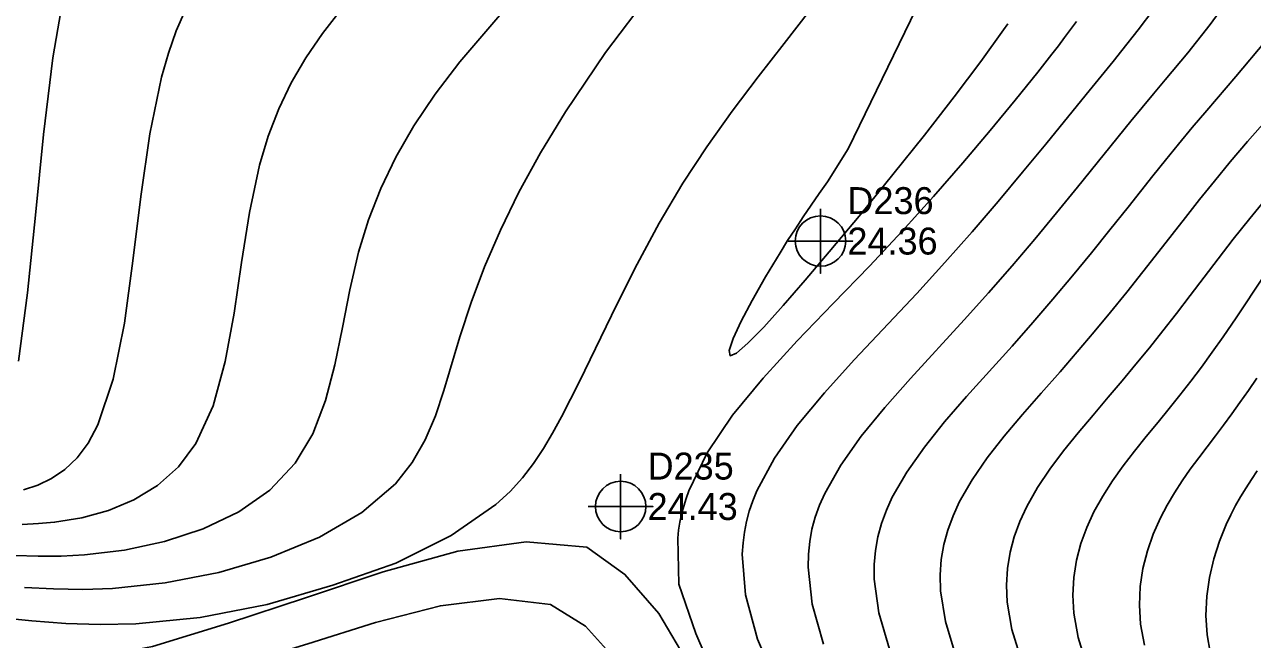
# Model space of a CAD drawing. Extents: x 2356077 to 2359823, y 225951 to 227822.
# Drawn here: x 2356734.1 to 2356848, y 227355.6 to 227412.7 of the extents above; entities that cross this region are included whole.
import ezdxf

# ---------------------------------------------------------------- set-up
doc = ezdxf.new("R2010")
doc.units = 0
for name, color, linetype in [('DTM Contours Major', 7, 'Continuous'), ('DTM Contours Minor', 7, 'Continuous'), ('Exist DTM Regular Point CELL', 7, 'Continuous'), ('Exist DTM Regular Point Cogo Elevation', 7, 'Continuous'), ('Exist DTM Regular Point Cogo Number', 7, 'Continuous')]:
    doc.layers.add(name, color=color, linetype=linetype)

msp = doc.modelspace()

# ---------------------------------------------------------------- linework, layer by layer
at = {"layer": 'DTM Contours Major'}
for points in [[(2356808.16, 227355.17), (2356807.12, 227358.9), (2356806.74, 227362.33), (2356806.77, 227363.54), (2356806.89, 227364.71), (2356807.1, 227365.85), (2356807.41, 227366.96), (2356807.81, 227368.07), (2356808.29, 227369.17), (2356809.78, 227371.8), (2356811.66, 227374.46), (2356813.85, 227377.14), (2356816.24, 227379.83), (2356821.23, 227385.25), (2356823.49, 227387.77), (2356825.67, 227390.28), (2356827.77, 227392.76), (2356829.79, 227395.19), (2356831.73, 227397.57), (2356836.69, 227403.68), (2356837.73, 227404.95), (2356838.78, 227406.23), (2356839.87, 227407.53), (2356841.97, 227410.04), (2356844.05, 227412.65), (2356845.95, 227415.31)], [(2356778.52, 227413.95), (2356774.44, 227409.2), (2356772.15, 227406.19), (2356770.18, 227403.26), (2356768.5, 227400.36), (2356767.1, 227397.46), (2356765.96, 227394.53), (2356765.04, 227391.53), (2356764.23, 227388.05), (2356763.55, 227384.54), (2356762.84, 227381.08), (2356761.97, 227377.77), (2356760.79, 227374.7), (2356759.16, 227371.96), (2356756.81, 227369.48), (2356753.92, 227367.46), (2356750.61, 227365.88), (2356747.04, 227364.7), (2356743.33, 227363.91), (2356739.61, 227363.47), (2356737.46, 227363.36), (2356735.32, 227363.35), (2356733.17, 227363.41)], [(2356848.38, 227379.86), (2356847.59, 227378.7), (2356846.81, 227377.6), (2356846.05, 227376.54), (2356845.29, 227375.51), (2356844.54, 227374.51), (2356842.99, 227372.46), (2356842.2, 227371.4), (2356841.44, 227370.32), (2356840.72, 227369.22), (2356840.04, 227368.08), (2356839.42, 227366.89), (2356838.76, 227365.39), (2356838.22, 227363.83), (2356837.81, 227362.2), (2356837.56, 227360.52), (2356837.48, 227358.8), (2356837.58, 227357.05), (2356837.94, 227355.1)]]:
    msp.add_lwpolyline(points, dxfattribs=at)
at = {"layer": 'DTM Contours Minor'}
for points in [[(2356820.98, 227422.81), (2356810.46, 227401.13), (2356808.54, 227398.06), (2356807.78, 227396.98), (2356807.02, 227395.9), (2356806.28, 227394.81), (2356805.56, 227393.71), (2356804.84, 227392.61), (2356804.14, 227391.49), (2356802.78, 227389.24), (2356801.56, 227387.07), (2356800.53, 227385.13), (2356799.8, 227383.53), (2356799.43, 227382.43), (2356799.51, 227381.94), (2356800.1, 227382.18), (2356801.16, 227383.1), (2356802.63, 227384.6), (2356804.42, 227386.58), (2356806.47, 227388.94), (2356808.7, 227391.57), (2356811.63, 227395.08), (2356814.61, 227398.73), (2356817.54, 227402.4), (2356820.3, 227405.94), (2356822.78, 227409.24), (2356824.86, 227412.16), (2356825.26, 227412.73)], [(2356737.74, 227415.69), (2356736.68, 227409.58), (2356735.82, 227402.46), (2356735.06, 227394.98), (2356734.31, 227387.76), (2356733.48, 227381.43)], [(2356792.12, 227415.6), (2356787.94, 227410.06), (2356784.22, 227404.56), (2356781.92, 227400.76), (2356779.92, 227397.11), (2356778.19, 227393.58), (2356776.72, 227390.17), (2356775.47, 227386.87), (2356774.42, 227383.68), (2356772.96, 227378.71), (2356772.17, 227376.36), (2356771.22, 227374.12), (2356770.01, 227372.02), (2356768.47, 227370.06), (2356765.33, 227367.38), (2356761.4, 227365.11), (2356756.91, 227363.25), (2356752.06, 227361.83), (2356747.09, 227360.86), (2356742.22, 227360.35), (2356739.45, 227360.26), (2356736.74, 227360.31), (2356734.03, 227360.45)], [(2356806.87, 227413.92), (2356804.51, 227410.9), (2356802.1, 227407.8), (2356799.69, 227404.61), (2356797.35, 227401.32), (2356795.12, 227397.93), (2356792.92, 227394.22), (2356790.89, 227390.44), (2356789, 227386.69), (2356785.52, 227379.53), (2356783.86, 227376.27), (2356783.04, 227374.76), (2356782.18, 227373.32), (2356781.27, 227371.94), (2356780.25, 227370.62), (2356779.1, 227369.35), (2356777.78, 227368.14), (2356773.63, 227365.26), (2356768.51, 227362.71), (2356762.65, 227360.65), (2356756.55, 227358.85), (2356750.34, 227357.66), (2356744.38, 227357.06), (2356741.06, 227357), (2356737.88, 227357.11), (2356734.74, 227357.35), (2356731.6, 227357.66)], [(2356763.43, 227414.05), (2356761.68, 227411.81), (2356760.13, 227409.55), (2356758.79, 227407.24), (2356757.63, 227404.83), (2356756.66, 227402.31), (2356755.85, 227399.62), (2356754.92, 227395.21), (2356754.19, 227390.57), (2356753.49, 227385.89), (2356752.67, 227381.39), (2356751.54, 227377.29), (2356749.94, 227373.79), (2356748.32, 227371.63), (2356746.38, 227369.9), (2356744.2, 227368.57), (2356741.84, 227367.58), (2356739.36, 227366.91), (2356736.84, 227366.49), (2356735.34, 227366.36), (2356733.84, 227366.28)], [(2356748.96, 227413.96), (2356748.13, 227412.06), (2356747.4, 227410.01), (2356746.75, 227407.78), (2356745.68, 227402.51), (2356744.85, 227396.7), (2356744.11, 227390.73), (2356743.31, 227384.96), (2356742.28, 227379.77), (2356740.86, 227375.53), (2356739.95, 227373.84), (2356738.92, 227372.47), (2356737.78, 227371.38), (2356736.56, 227370.54), (2356735.28, 227369.92), (2356733.95, 227369.5)], [(2356803.94, 227351.22), (2356802.04, 227355.64), (2356800.93, 227359.76), (2356800.64, 227363.54), (2356800.71, 227364.57), (2356800.84, 227365.57), (2356801.03, 227366.55), (2356801.29, 227367.51), (2356801.61, 227368.47), (2356802, 227369.42), (2356803.62, 227372.42), (2356805.74, 227375.45), (2356808.25, 227378.49), (2356811.01, 227381.55), (2356816.82, 227387.71), (2356819.44, 227390.59), (2356821.96, 227393.44), (2356824.36, 227396.25), (2356826.64, 227398.96), (2356828.79, 227401.57), (2356832.55, 227406.17), (2356835.04, 227409.23), (2356835.86, 227410.25), (2356837.37, 227412.15), (2356838.81, 227414.08)], [(2356800.65, 227346.12), (2356796.33, 227356.18), (2356794.75, 227360.74), (2356794.65, 227365), (2356794.73, 227365.76), (2356794.85, 227366.5), (2356795.01, 227367.24), (2356795.2, 227367.97), (2356795.42, 227368.69), (2356795.67, 227369.41), (2356797.38, 227372.92), (2356799.73, 227376.41), (2356802.57, 227379.87), (2356805.74, 227383.32), (2356809.08, 227386.78), (2356812.45, 227390.24), (2356815.48, 227393.48), (2356818.38, 227396.69), (2356821.1, 227399.82), (2356823.64, 227402.82), (2356825.96, 227405.64), (2356828.05, 227408.24), (2356828.71, 227409.08), (2356829.35, 227409.9), (2356829.96, 227410.69), (2356830.54, 227411.45), (2356831.09, 227412.2), (2356831.63, 227412.94)], [(2356814.29, 227354.72), (2356813.31, 227358.08), (2356812.88, 227361.2), (2356812.87, 227362.56), (2356812.98, 227363.87), (2356813.21, 227365.14), (2356813.55, 227366.38), (2356814, 227367.6), (2356814.55, 227368.81), (2356815.89, 227371.13), (2356817.54, 227373.46), (2356819.41, 227375.8), (2356821.44, 227378.15), (2356825.67, 227382.83), (2356827.58, 227385.01), (2356829.45, 227387.18), (2356831.26, 227389.34), (2356833.02, 227391.49), (2356834.74, 227393.62), (2356836.43, 227395.72), (2356838.73, 227398.61), (2356839.9, 227400.07), (2356841.11, 227401.56), (2356842.38, 227403.1), (2356843.72, 227404.69), (2356846.42, 227407.82), (2356849.19, 227411.12)], [(2356820.39, 227354.28), (2356819.48, 227357.29), (2356819.04, 227360.13), (2356819, 227361.61), (2356819.1, 227363.04), (2356819.34, 227364.43), (2356819.7, 227365.77), (2356820.19, 227367.1), (2356820.8, 227368.41), (2356821.97, 227370.44), (2356823.37, 227372.46), (2356824.94, 227374.47), (2356826.62, 227376.47), (2356828.37, 227378.46), (2356830.12, 227380.45), (2356831.71, 227382.29), (2356833.27, 227384.14), (2356834.8, 227385.98), (2356836.31, 227387.84), (2356837.8, 227389.71), (2356839.29, 227391.6), (2356841.76, 227394.77), (2356843.06, 227396.42), (2356844.43, 227398.13), (2356845.91, 227399.92), (2356847.51, 227401.8), (2356850.82, 227405.55)], [(2356826.47, 227353.86), (2356825.65, 227356.53), (2356825.22, 227359.08), (2356825.15, 227360.67), (2356825.24, 227362.21), (2356825.49, 227363.71), (2356825.87, 227365.15), (2356826.38, 227366.57), (2356827.03, 227367.95), (2356828.02, 227369.7), (2356829.17, 227371.42), (2356830.44, 227373.11), (2356831.79, 227374.78), (2356833.18, 227376.43), (2356834.58, 227378.08), (2356835.87, 227379.6), (2356837.14, 227381.14), (2356838.4, 227382.68), (2356839.65, 227384.25), (2356840.91, 227385.86), (2356842.18, 227387.51), (2356844.78, 227390.92), (2356846.18, 227392.75), (2356847.71, 227394.67), (2356849.39, 227396.71)], [(2356849.01, 227389.32), (2356846.45, 227385.46), (2356845.24, 227383.68), (2356844.24, 227382.26), (2356843.24, 227380.89), (2356842.24, 227379.58), (2356841.24, 227378.29), (2356840.23, 227377.03), (2356839.21, 227375.78), (2356838.12, 227374.44), (2356837.03, 227373.09), (2356835.98, 227371.73), (2356834.98, 227370.34), (2356834.07, 227368.92), (2356833.25, 227367.45), (2356832.59, 227366), (2356832.05, 227364.51), (2356831.65, 227362.96), (2356831.4, 227361.37), (2356831.31, 227359.73), (2356831.4, 227358.05), (2356831.8, 227355.8), (2356832.51, 227353.47)], [(2356848.39, 227371.27), (2356847.87, 227370.47), (2356847.37, 227369.67), (2356846.87, 227368.86), (2356846.4, 227368.03), (2356845.95, 227367.17), (2356845.53, 227366.27), (2356844.9, 227364.73), (2356844.38, 227363.09), (2356843.97, 227361.38), (2356843.72, 227359.63), (2356843.64, 227357.84), (2356843.76, 227356.05), (2356844.05, 227354.43), (2356844.53, 227352.82), (2356845.2, 227351.21), (2356846.04, 227349.61), (2356847.08, 227348), (2356848.29, 227346.39)], [(2356859.69, 227284.47), (2356832.55, 227306.99), (2356822.63, 227315.66), (2356813.49, 227325.26), (2356805.28, 227334.81), (2356801.88, 227341.5), (2356798.61, 227347.69), (2356795.72, 227353.28), (2356792.88, 227358.03), (2356789.75, 227361.66), (2356786.22, 227364.19), (2356780.59, 227364.66), (2356774.26, 227363.8), (2356767.32, 227361.89), (2356760.11, 227359.49), (2356752.97, 227357.13), (2356745.93, 227354.98), (2356742.03, 227354.22), (2356738.86, 227354.57), (2356735.39, 227354.59), (2356731.97, 227354.79)], [(2356858.91, 227279.74), (2356818.78, 227313.04), (2356808.97, 227323.13), (2356800.65, 227333.25), (2356797.24, 227339.24), (2356794.17, 227344.76), (2356791.48, 227349.65), (2356788.88, 227353.75), (2356786.08, 227356.86), (2356782.85, 227358.87), (2356778.1, 227359.43), (2356772.63, 227358.74), (2356766.62, 227357.18), (2356760.32, 227355.2), (2356753.99, 227353.28), (2356747.56, 227351.3), (2356743.59, 227350.89), (2356740, 227351.28), (2356736.26, 227351.45), (2356732.58, 227351.8)]]:
    msp.add_lwpolyline(points, dxfattribs=at)
at = {"layer": 'Exist DTM Regular Point CELL'}
for points in [[(2356807.89, 227395.57), (2356807.89, 227389.57), (2356807.89, 227392.57), (2356810.89, 227392.57), (2356804.89, 227392.57)], [(2356789.35, 227370.95), (2356789.35, 227364.95), (2356789.35, 227367.95), (2356792.35, 227367.95), (2356786.35, 227367.95)]]:
    msp.add_lwpolyline(points, dxfattribs=at)
for centre in [(2356807.89, 227392.57), (2356789.35, 227367.95)]:
    msp.add_circle(centre, 2.34, dxfattribs=at)

# ---------------------------------------------------------------- texts
at = {"layer": 'Exist DTM Regular Point Cogo Elevation'}
for s, p in [('24.36', (2356810.39, 227391.32)), ('24.43', (2356791.85, 227366.7))]:
    msp.add_text(s, height=2.5, dxfattribs=at).set_placement(p)
at = {"layer": 'Exist DTM Regular Point Cogo Number'}
for s, p in [('D236', (2356810.39, 227395.07)), ('D235', (2356791.85, 227370.45))]:
    msp.add_text(s, height=2.5, dxfattribs=at).set_placement(p)

doc.saveas('drawing.dxf')
